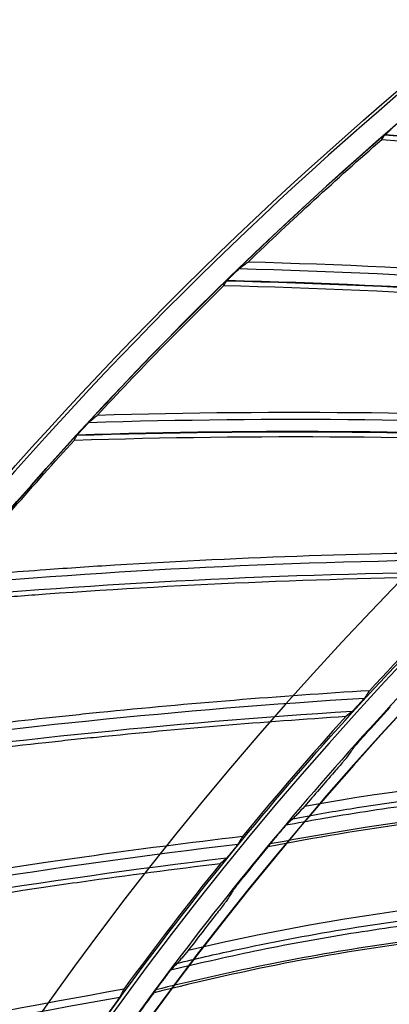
# Model space of a CAD drawing. Header units: centimetres. Extents: x 8435 to 34224, y 15581 to 23928.
# Tile 817 of 1056: x 14687.27 to 14690.39, y 23905.43 to 23913.74. Entities that reach past the tile are written whole.
import ezdxf

# ---------------------------------------------------------------- set-up
doc = ezdxf.new("R2010")
doc.units = ezdxf.units.CM
doc.header["$LTSCALE"] = 0.2
doc.layers.add('1', color=7, linetype='Continuous', true_color=0xffffff)

# ---------------------------------------------------------------- blocks, each defined once
blk = doc.blocks.new('A$C992146fe')
at = {"layer": '1', "color": 0, "linetype": 'Continuous', "extrusion": (0, 0, -1)}
for radius in [59.146, 58.16, 57.606, 57.6]:
    blk.add_circle((-566.677, 326.301), radius, dxfattribs=at)
for centre, radius, start, end in [((-566.657, 326.301), 65.216, 23.94849, 70.83515), ((-566.657, 326.301), 64.8, 36.87256, 58.03345), ((-526.701, 252.031), 115.962, 85.0541, 89.66957), ((-530.928, 249.907), 115.962, 81.83982, 86.45528), ((-535.268, 248.024), 115.962, 78.62553, 83.24102), ((-539.706, 246.387), 115.962, 75.41124, 80.0269)]:
    blk.add_arc(centre, radius, start, end, dxfattribs=at)
at = {"layer": '1', "color": 0, "linetype": 'Continuous'}
for centre, radius, start, end in [((566.657, 326.301), 65.162, 121.95392, 143.14006), ((566.657, 326.301), 64.796, 121.96686, 143.12713), ((514.825, 259.773), 115.75, 80.79642, 85.40484), ((514.825, 259.773), 115.759, 80.79138, 85.40124), ((518.637, 256.971), 115.962, 83.90225, 88.51733), ((518.637, 256.971), 115.75, 84.01107, 88.61913), ((518.637, 256.971), 115.759, 84.00604, 88.61553), ((522.6, 254.388), 115.962, 87.11652, 91.73161), ((522.6, 254.388), 115.75, 87.22529, 91.83341), ((522.6, 254.388), 115.759, 87.22026, 91.82981), ((526.701, 252.031), 115.75, 90.43922, 95.0477), ((530.928, 249.907), 115.75, 93.65352, 98.26198), ((535.268, 248.024), 115.75, 96.86777, 101.47627)]:
    blk.add_arc(centre, radius, start, end, dxfattribs=at)
for points, knots in [([(624.857, 326.301), (624.857, 328.223), (624.762, 330.138), (624.383, 333.958), (624.098, 335.86), (622.977, 341.462), (621.873, 345.087), (619.685, 350.361), (618.862, 352.1), (617.053, 355.475), (616.072, 357.106), (612.907, 361.834), (610.5, 364.768), (606.433, 368.83), (605.008, 370.119), (602.065, 372.53), (600.541, 373.658), (597.389, 375.762), (595.761, 376.737), (592.4, 378.533), (590.656, 379.357), (585.357, 381.547), (581.728, 382.644), (574.279, 384.124), (570.423, 384.503), (562.822, 384.498), (559.05, 384.127), (553.436, 383.011), (551.564, 382.542), (547.912, 381.432), (546.124, 380.791), (540.872, 378.614), (537.512, 376.823), (531.127, 372.556), (528.194, 370.144), (524.172, 366.123), (522.894, 364.715), (520.468, 361.762), (519.32, 360.213), (516.144, 355.459), (514.358, 352.117), (512.171, 346.846), (511.523, 345.038), (510.409, 341.37), (509.947, 339.523), (508.836, 333.94), (508.46, 330.166), (508.456, 324.423), (508.55, 322.501), (508.923, 318.712), (509.201, 316.836), (509.938, 313.119), (510.397, 311.278), (511.5, 307.633), (512.147, 305.818), (514.341, 300.515), (516.129, 297.171), (519.287, 292.434), (520.42, 290.902), (522.851, 287.935), (524.139, 286.513), (528.17, 282.478), (531.097, 280.071), (535.849, 276.887), (537.503, 275.893), (540.87, 274.09), (542.588, 273.277), (547.839, 271.097), (551.472, 269.985), (559.009, 268.478), (562.79, 268.106), (568.476, 268.098), (570.374, 268.188), (574.175, 268.557), (576.084, 268.838), (581.697, 269.948), (585.325, 271.045), (590.597, 273.218), (592.332, 274.034), (595.718, 275.839), (597.353, 276.817), (602.091, 279.975), (605.028, 282.374), (609.092, 286.424), (610.388, 287.85), (612.809, 290.791), (613.941, 292.314), (616.051, 295.461), (617.029, 297.086), (618.83, 300.439), (619.656, 302.175), (621.864, 307.483), (622.973, 311.125), (624.099, 316.741), (624.384, 318.646), (624.762, 322.463), (624.857, 324.379), (624.857, 326.301)], [0, 0, 0, 0, 0.015625, 0.015625, 0.03125, 0.03125, 0.0625, 0.0625, 0.078125, 0.078125, 0.09375, 0.09375, 0.125, 0.125, 0.140625, 0.140625, 0.15625, 0.15625, 0.171875, 0.171875, 0.1875, 0.1875, 0.21875, 0.21875, 0.25, 0.25, 0.28125, 0.28125, 0.296875, 0.296875, 0.3125, 0.3125, 0.34375, 0.34375, 0.375, 0.375, 0.390625, 0.390625, 0.40625, 0.40625, 0.4375, 0.4375, 0.453125, 0.453125, 0.46875, 0.46875, 0.5, 0.5, 0.515625, 0.515625, 0.53125, 0.53125, 0.546875, 0.546875, 0.5625, 0.5625, 0.59375, 0.59375, 0.609375, 0.609375, 0.625, 0.625, 0.65625, 0.65625, 0.671875, 0.671875, 0.6875, 0.6875, 0.71875, 0.71875, 0.75, 0.75, 0.765625, 0.765625, 0.78125, 0.78125, 0.8125, 0.8125, 0.828125, 0.828125, 0.84375, 0.84375, 0.875, 0.875, 0.890625, 0.890625, 0.90625, 0.90625, 0.921875, 0.921875, 0.9375, 0.9375, 0.96875, 0.96875, 0.984375, 0.984375, 1, 1, 1, 1]), ([(624.457, 326.301), (624.457, 324.392), (624.363, 322.49), (623.987, 318.698), (623.704, 316.807), (622.586, 311.229), (621.485, 307.612), (619.292, 302.341), (618.472, 300.616), (616.683, 297.287), (615.712, 295.673), (613.616, 292.547), (612.491, 291.035), (610.088, 288.114), (608.801, 286.698), (604.764, 282.676), (601.848, 280.293), (597.142, 277.157), (595.518, 276.185), (592.155, 274.394), (590.433, 273.583), (585.196, 271.424), (581.593, 270.335), (576.02, 269.233), (574.124, 268.954), (570.349, 268.587), (568.464, 268.498), (562.817, 268.506), (559.061, 268.875), (551.576, 270.373), (547.969, 271.476), (542.753, 273.642), (541.048, 274.449), (537.703, 276.24), (536.061, 277.227), (531.341, 280.388), (528.434, 282.779), (524.431, 286.787), (523.152, 288.199), (520.738, 291.145), (519.613, 292.667), (516.476, 297.371), (514.701, 300.693), (512.522, 305.959), (511.879, 307.761), (510.784, 311.382), (510.328, 313.21), (509.596, 316.901), (509.32, 318.764), (508.95, 322.527), (508.856, 324.436), (508.86, 330.139), (509.234, 333.888), (510.337, 339.432), (510.796, 341.267), (511.902, 344.909), (512.546, 346.705), (514.717, 351.939), (516.491, 355.258), (519.645, 359.98), (520.786, 361.518), (523.195, 364.451), (524.464, 365.849), (528.459, 369.842), (531.371, 372.238), (537.713, 376.476), (541.049, 378.255), (546.265, 380.417), (548.041, 381.053), (551.667, 382.155), (553.527, 382.621), (559.102, 383.73), (562.848, 384.098), (570.397, 384.103), (574.227, 383.727), (581.624, 382.256), (585.229, 381.167), (590.491, 378.992), (592.223, 378.174), (595.561, 376.39), (597.178, 375.422), (600.308, 373.333), (601.822, 372.212), (604.745, 369.818), (606.16, 368.538), (610.199, 364.503), (612.589, 361.59), (615.733, 356.894), (616.707, 355.275), (618.503, 351.923), (619.321, 350.195), (621.494, 344.958), (622.59, 341.358), (623.704, 335.794), (623.987, 333.905), (624.363, 330.112), (624.457, 328.209), (624.457, 326.301)], [0, 0, 0, 0, 0.015625, 0.015625, 0.03125, 0.03125, 0.0625, 0.0625, 0.078125, 0.078125, 0.09375, 0.09375, 0.109375, 0.109375, 0.125, 0.125, 0.15625, 0.15625, 0.171875, 0.171875, 0.1875, 0.1875, 0.21875, 0.21875, 0.234375, 0.234375, 0.25, 0.25, 0.28125, 0.28125, 0.3125, 0.3125, 0.328125, 0.328125, 0.34375, 0.34375, 0.375, 0.375, 0.390625, 0.390625, 0.40625, 0.40625, 0.4375, 0.4375, 0.453125, 0.453125, 0.46875, 0.46875, 0.484375, 0.484375, 0.5, 0.5, 0.53125, 0.53125, 0.546875, 0.546875, 0.5625, 0.5625, 0.59375, 0.59375, 0.609375, 0.609375, 0.625, 0.625, 0.65625, 0.65625, 0.6875, 0.6875, 0.703125, 0.703125, 0.71875, 0.71875, 0.75, 0.75, 0.78125, 0.78125, 0.8125, 0.8125, 0.828125, 0.828125, 0.84375, 0.84375, 0.859375, 0.859375, 0.875, 0.875, 0.90625, 0.90625, 0.921875, 0.921875, 0.9375, 0.9375, 0.96875, 0.96875, 0.984375, 0.984375, 1, 1, 1, 1]), ([(617.857, 326.301), (617.857, 329.683), (617.525, 333.009), (616.55, 337.917), (616.145, 339.539), (615.17, 342.756), (614.598, 344.354), (612.671, 349.005), (611.098, 351.945), (608.311, 356.12), (607.307, 357.476), (605.166, 360.085), (604.039, 361.327), (600.496, 364.869), (597.918, 366.989), (593.721, 369.796), (592.266, 370.668), (589.31, 372.247), (587.801, 372.961), (584.721, 374.237), (583.15, 374.801), (579.945, 375.775), (578.302, 376.187), (573.346, 377.174), (570.023, 377.499), (565.015, 377.502), (563.341, 377.421), (559.985, 377.092), (558.312, 376.844), (553.387, 375.864), (550.196, 374.898), (545.547, 372.976), (544.012, 372.251), (541.046, 370.666), (539.611, 369.806), (535.449, 367.027), (532.863, 364.911), (528.081, 360.135), (525.958, 357.543), (523.176, 353.385), (522.315, 351.953), (520.729, 348.992), (520.003, 347.457), (518.074, 342.804), (517.105, 339.612), (515.794, 333.053), (515.458, 329.66), (515.456, 322.977), (515.779, 319.657), (516.759, 314.707), (517.17, 313.061), (518.143, 309.851), (518.705, 308.279), (519.979, 305.197), (520.691, 303.688), (522.266, 300.734), (523.134, 299.283), (525.942, 295.075), (528.06, 292.495), (531.597, 288.951), (532.837, 287.824), (535.439, 285.684), (536.799, 284.675), (540.975, 281.881), (543.914, 280.307), (548.557, 278.378), (550.153, 277.804), (553.374, 276.825), (554.997, 276.418), (559.906, 275.438), (563.229, 275.104), (569.981, 275.097), (573.323, 275.427), (578.23, 276.398), (579.851, 276.801), (583.064, 277.772), (584.663, 278.342), (589.322, 280.268), (592.265, 281.838), (597.829, 285.546), (600.467, 287.706), (605.198, 292.43), (607.318, 295.005), (610.125, 299.193), (610.999, 300.648), (612.584, 303.607), (613.299, 305.116), (615.218, 309.736), (616.2, 312.946), (617.525, 319.571), (617.857, 322.918), (617.857, 326.301)], [0, 0, 0, 0, 0.03125, 0.03125, 0.046875, 0.046875, 0.0625, 0.0625, 0.09375, 0.09375, 0.109375, 0.109375, 0.125, 0.125, 0.15625, 0.15625, 0.171875, 0.171875, 0.1875, 0.1875, 0.203125, 0.203125, 0.21875, 0.21875, 0.25, 0.25, 0.265625, 0.265625, 0.28125, 0.28125, 0.3125, 0.3125, 0.328125, 0.328125, 0.34375, 0.34375, 0.375, 0.375, 0.40625, 0.40625, 0.421875, 0.421875, 0.4375, 0.4375, 0.46875, 0.46875, 0.5, 0.5, 0.53125, 0.53125, 0.546875, 0.546875, 0.5625, 0.5625, 0.578125, 0.578125, 0.59375, 0.59375, 0.625, 0.625, 0.640625, 0.640625, 0.65625, 0.65625, 0.6875, 0.6875, 0.703125, 0.703125, 0.71875, 0.71875, 0.75, 0.75, 0.78125, 0.78125, 0.796875, 0.796875, 0.8125, 0.8125, 0.84375, 0.84375, 0.875, 0.875, 0.90625, 0.90625, 0.921875, 0.921875, 0.9375, 0.9375, 0.96875, 0.96875, 1, 1, 1, 1]), ([(617.457, 326.301), (617.457, 322.944), (617.128, 319.623), (615.813, 313.05), (614.839, 309.865), (612.935, 305.282), (612.225, 303.784), (610.653, 300.849), (609.785, 299.405), (607, 295.249), (604.897, 292.694), (600.203, 288.008), (597.585, 285.864), (592.065, 282.186), (589.145, 280.627), (584.523, 278.717), (582.936, 278.151), (579.748, 277.188), (578.139, 276.788), (573.27, 275.824), (569.955, 275.497), (563.256, 275.504), (559.959, 275.836), (555.088, 276.808), (553.477, 277.212), (550.282, 278.183), (548.698, 278.752), (544.092, 280.666), (541.176, 282.228), (537.032, 285), (535.683, 286.001), (533.101, 288.125), (531.871, 289.242), (528.362, 292.759), (526.26, 295.319), (523.474, 299.494), (522.613, 300.934), (521.05, 303.865), (520.344, 305.362), (519.08, 308.42), (518.522, 309.98), (517.557, 313.164), (517.149, 314.798), (516.176, 319.709), (515.856, 323.004), (515.858, 329.634), (516.192, 333.001), (517.492, 339.508), (518.453, 342.675), (520.367, 347.292), (521.088, 348.815), (522.661, 351.752), (523.515, 353.174), (526.276, 357.299), (528.383, 359.87), (533.127, 364.61), (535.693, 366.709), (539.822, 369.466), (541.246, 370.32), (544.189, 371.892), (545.712, 372.611), (550.324, 374.518), (553.491, 375.477), (558.378, 376.449), (560.037, 376.695), (563.367, 377.022), (565.028, 377.102), (569.997, 377.099), (573.293, 376.776), (578.211, 375.798), (579.841, 375.388), (583.021, 374.422), (584.58, 373.863), (587.636, 372.596), (589.134, 371.888), (592.066, 370.321), (593.509, 369.456), (597.674, 366.671), (600.231, 364.568), (603.747, 361.053), (604.865, 359.821), (606.989, 357.232), (607.986, 355.887), (610.751, 351.745), (612.311, 348.827), (614.224, 344.213), (614.791, 342.627), (615.758, 339.436), (616.16, 337.826), (617.128, 332.957), (617.457, 329.657), (617.457, 326.301)], [0, 0, 0, 0, 0.03125, 0.03125, 0.0625, 0.0625, 0.078125, 0.078125, 0.09375, 0.09375, 0.125, 0.125, 0.15625, 0.15625, 0.1875, 0.1875, 0.203125, 0.203125, 0.21875, 0.21875, 0.25, 0.25, 0.28125, 0.28125, 0.296875, 0.296875, 0.3125, 0.3125, 0.34375, 0.34375, 0.359375, 0.359375, 0.375, 0.375, 0.40625, 0.40625, 0.421875, 0.421875, 0.4375, 0.4375, 0.453125, 0.453125, 0.46875, 0.46875, 0.5, 0.5, 0.53125, 0.53125, 0.5625, 0.5625, 0.578125, 0.578125, 0.59375, 0.59375, 0.625, 0.625, 0.65625, 0.65625, 0.671875, 0.671875, 0.6875, 0.6875, 0.71875, 0.71875, 0.734375, 0.734375, 0.75, 0.75, 0.78125, 0.78125, 0.796875, 0.796875, 0.8125, 0.8125, 0.828125, 0.828125, 0.84375, 0.84375, 0.875, 0.875, 0.890625, 0.890625, 0.90625, 0.90625, 0.9375, 0.9375, 0.953125, 0.953125, 0.96875, 0.96875, 1, 1, 1, 1]), ([(524.098, 375.151), (524.099, 375.152), (524.1, 375.153), (524.104, 375.157), (524.108, 375.161), (524.117, 375.17), (524.125, 375.176), (524.143, 375.193), (524.155, 375.204), (524.181, 375.226), (524.195, 375.238), (524.208, 375.25)], [0, 0, 0, 0, 0.110679, 0.110679, 0.25035, 0.25035, 0.445457, 0.445457, 0.714446, 0.714446, 1, 1, 1, 1]), ([(521.649, 372.904), (521.655, 372.909), (521.661, 372.913), (521.672, 372.922), (521.678, 372.926), (521.69, 372.935), (521.696, 372.939), (521.708, 372.948), (521.714, 372.952), (521.726, 372.961), (521.731, 372.965), (521.743, 372.974), (521.749, 372.978), (521.767, 372.991), (521.779, 373), (521.79, 373.009)], [0, 0, 0, 0, 0.125, 0.125, 0.25, 0.25, 0.375, 0.375, 0.5, 0.5, 0.625, 0.625, 0.75, 0.75, 1, 1, 1, 1]), ([(521.426, 372.688), (521.427, 372.689), (521.428, 372.69), (521.432, 372.694), (521.435, 372.698), (521.444, 372.708), (521.451, 372.715), (521.469, 372.732), (521.48, 372.744), (521.504, 372.767), (521.517, 372.78), (521.53, 372.793)], [0, 0, 0, 0, 0.110639, 0.110639, 0.250305, 0.250305, 0.445396, 0.445396, 0.714361, 0.714361, 1, 1, 1, 1]), ([(521.53, 372.793), (521.531, 372.794), (521.532, 372.794), (521.534, 372.796), (521.535, 372.797), (521.537, 372.799), (521.538, 372.8), (521.54, 372.802), (521.541, 372.803), (521.543, 372.805), (521.544, 372.806), (521.546, 372.807), (521.547, 372.808), (521.549, 372.811), (521.551, 372.813), (521.553, 372.815)], [0, 0, 0, 0, 0.125, 0.125, 0.25, 0.25, 0.375, 0.375, 0.5, 0.5, 0.625, 0.625, 0.75, 0.75, 1, 1, 1, 1]), ([(521.553, 372.815), (521.555, 372.816), (521.557, 372.818), (521.574, 372.834), (521.589, 372.849), (521.612, 372.871), (521.621, 372.879), (521.634, 372.891), (521.639, 372.896), (521.646, 372.901), (521.648, 372.903), (521.649, 372.904)], [0, 0, 0, 0, 0.040774, 0.040774, 0.428545, 0.428545, 0.675007, 0.675007, 0.863437, 0.863437, 1, 1, 1, 1]), ([(610.877, 326.301), (610.877, 323.379), (610.591, 320.505), (609.747, 316.262), (609.397, 314.86), (608.553, 312.078), (608.059, 310.699), (606.394, 306.685), (605.035, 304.143), (602.622, 300.532), (601.751, 299.356), (599.904, 297.108), (598.932, 296.038), (595.873, 292.982), (593.645, 291.15), (590.01, 288.721), (588.758, 287.972), (586.208, 286.611), (584.905, 285.996), (582.244, 284.894), (580.886, 284.407), (578.113, 283.566), (576.69, 283.209), (572.418, 282.361), (569.551, 282.081), (563.777, 282.08), (560.846, 282.369), (555.182, 283.498), (552.425, 284.333), (548.402, 285.998), (547.076, 286.625), (544.52, 287.993), (543.283, 288.736), (539.691, 291.136), (537.448, 292.973), (533.325, 297.097), (531.497, 299.329), (529.094, 302.923), (528.35, 304.163), (526.979, 306.726), (526.353, 308.05), (524.692, 312.063), (523.856, 314.818), (523.008, 319.073), (522.792, 320.519), (522.507, 323.416), (522.437, 324.861), (522.437, 329.185), (522.717, 332.055), (523.567, 336.339), (523.922, 337.756), (524.761, 340.523), (525.248, 341.88), (526.349, 344.541), (526.964, 345.845), (528.328, 348.399), (529.08, 349.657), (531.501, 353.281), (533.33, 355.507), (537.408, 359.591), (539.683, 361.46), (544.486, 364.67), (547.025, 366.03), (551.043, 367.697), (552.423, 368.193), (555.199, 369.035), (556.599, 369.386), (560.836, 370.23), (563.713, 370.519), (569.551, 370.522), (572.422, 370.238), (576.661, 369.398), (578.063, 369.049), (580.843, 368.209), (582.223, 367.716), (586.238, 366.055), (588.779, 364.699), (592.386, 362.294), (593.56, 361.426), (595.813, 359.58), (596.885, 358.608), (599.946, 355.551), (601.778, 353.327), (604.206, 349.702), (604.96, 348.448), (606.325, 345.897), (606.941, 344.595), (608.046, 341.936), (608.534, 340.579), (609.377, 337.811), (609.735, 336.393), (610.591, 332.11), (610.877, 329.222), (610.877, 326.301)], [0, 0, 0, 0, 0.03125, 0.03125, 0.046875, 0.046875, 0.0625, 0.0625, 0.09375, 0.09375, 0.109375, 0.109375, 0.125, 0.125, 0.15625, 0.15625, 0.171875, 0.171875, 0.1875, 0.1875, 0.203125, 0.203125, 0.21875, 0.21875, 0.25, 0.25, 0.28125, 0.28125, 0.3125, 0.3125, 0.328125, 0.328125, 0.34375, 0.34375, 0.375, 0.375, 0.40625, 0.40625, 0.421875, 0.421875, 0.4375, 0.4375, 0.46875, 0.46875, 0.484375, 0.484375, 0.5, 0.5, 0.53125, 0.53125, 0.546875, 0.546875, 0.5625, 0.5625, 0.578125, 0.578125, 0.59375, 0.59375, 0.625, 0.625, 0.65625, 0.65625, 0.6875, 0.6875, 0.703125, 0.703125, 0.71875, 0.71875, 0.75, 0.75, 0.78125, 0.78125, 0.796875, 0.796875, 0.8125, 0.8125, 0.84375, 0.84375, 0.859375, 0.859375, 0.875, 0.875, 0.90625, 0.90625, 0.921875, 0.921875, 0.9375, 0.9375, 0.953125, 0.953125, 0.96875, 0.96875, 1, 1, 1, 1]), ([(519.016, 370.213), (519.018, 370.214), (519.019, 370.216), (519.035, 370.233), (519.05, 370.249), (519.072, 370.272), (519.08, 370.281), (519.093, 370.294), (519.097, 370.298), (519.103, 370.304), (519.105, 370.306), (519.107, 370.307)], [0, 0, 0, 0, 0.040774, 0.040774, 0.428545, 0.428545, 0.675007, 0.675007, 0.863437, 0.863437, 1, 1, 1, 1]), ([(519.107, 370.307), (519.112, 370.312), (519.118, 370.317), (519.129, 370.326), (519.135, 370.331), (519.146, 370.34), (519.152, 370.345), (519.163, 370.354), (519.169, 370.359), (519.18, 370.368), (519.186, 370.373), (519.197, 370.382), (519.203, 370.387), (519.219, 370.401), (519.231, 370.41), (519.242, 370.42)], [0, 0, 0, 0, 0.125, 0.125, 0.25, 0.25, 0.375, 0.375, 0.5, 0.5, 0.625, 0.625, 0.75, 0.75, 1, 1, 1, 1]), ([(518.896, 370.079), (518.897, 370.08), (518.898, 370.081), (518.902, 370.086), (518.905, 370.089), (518.913, 370.099), (518.92, 370.107), (518.936, 370.125), (518.947, 370.137), (518.97, 370.163), (518.982, 370.176), (518.994, 370.189)], [0, 0, 0, 0, 0.110639, 0.110639, 0.250305, 0.250305, 0.445396, 0.445396, 0.714361, 0.714361, 1, 1, 1, 1]), ([(518.994, 370.189), (518.995, 370.19), (518.996, 370.191), (518.998, 370.193), (518.999, 370.194), (519.001, 370.196), (519.002, 370.197), (519.003, 370.199), (519.004, 370.2), (519.006, 370.202), (519.007, 370.203), (519.009, 370.205), (519.01, 370.206), (519.013, 370.209), (519.014, 370.211), (519.016, 370.213)], [0, 0, 0, 0, 0.125, 0.125, 0.25, 0.25, 0.375, 0.375, 0.5, 0.5, 0.625, 0.625, 0.75, 0.75, 1, 1, 1, 1]), ([(610.457, 326.301), (610.457, 329.194), (610.173, 332.04), (609.339, 336.238), (608.992, 337.626), (608.159, 340.377), (607.669, 341.745), (606.02, 345.723), (604.675, 348.239), (601.497, 353), (599.646, 355.254), (595.605, 359.295), (593.4, 361.108), (589.809, 363.51), (588.565, 364.255), (586.036, 365.606), (584.745, 366.217), (582.11, 367.309), (580.766, 367.791), (578.024, 368.624), (576.619, 368.977), (572.379, 369.821), (569.537, 370.099), (565.252, 370.101), (563.82, 370.032), (560.949, 369.751), (559.518, 369.539), (555.305, 368.701), (552.575, 367.874), (548.598, 366.23), (547.285, 365.61), (544.747, 364.254), (543.52, 363.518), (539.959, 361.14), (537.747, 359.331), (533.657, 355.245), (531.84, 353.028), (529.46, 349.471), (528.724, 348.245), (527.367, 345.712), (526.746, 344.399), (525.096, 340.419), (524.267, 337.688), (523.146, 332.077), (522.858, 329.174), (522.856, 323.458), (523.132, 320.617), (523.971, 316.383), (524.323, 314.974), (525.155, 312.229), (525.636, 310.884), (526.725, 308.247), (527.334, 306.956), (528.682, 304.429), (529.424, 303.187), (531.826, 299.588), (533.639, 297.381), (536.665, 294.349), (537.725, 293.385), (539.951, 291.554), (541.114, 290.691), (544.687, 288.301), (547.201, 286.954), (551.173, 285.304), (552.538, 284.814), (555.293, 283.976), (556.682, 283.628), (560.882, 282.789), (563.724, 282.504), (569.501, 282.498), (572.359, 282.78), (576.557, 283.61), (577.944, 283.956), (580.693, 284.785), (582.061, 285.273), (586.046, 286.921), (588.564, 288.265), (593.323, 291.436), (595.58, 293.284), (599.627, 297.325), (601.441, 299.528), (603.843, 303.111), (604.591, 304.356), (605.946, 306.887), (606.558, 308.178), (608.2, 312.13), (609.04, 314.876), (610.173, 320.543), (610.457, 323.407), (610.457, 326.301)], [0, 0, 0, 0, 0.03125, 0.03125, 0.046875, 0.046875, 0.0625, 0.0625, 0.09375, 0.09375, 0.125, 0.125, 0.15625, 0.15625, 0.171875, 0.171875, 0.1875, 0.1875, 0.203125, 0.203125, 0.21875, 0.21875, 0.25, 0.25, 0.265625, 0.265625, 0.28125, 0.28125, 0.3125, 0.3125, 0.328125, 0.328125, 0.34375, 0.34375, 0.375, 0.375, 0.40625, 0.40625, 0.421875, 0.421875, 0.4375, 0.4375, 0.46875, 0.46875, 0.5, 0.5, 0.53125, 0.53125, 0.546875, 0.546875, 0.5625, 0.5625, 0.578125, 0.578125, 0.59375, 0.59375, 0.625, 0.625, 0.640625, 0.640625, 0.65625, 0.65625, 0.6875, 0.6875, 0.703125, 0.703125, 0.71875, 0.71875, 0.75, 0.75, 0.78125, 0.78125, 0.796875, 0.796875, 0.8125, 0.8125, 0.84375, 0.84375, 0.875, 0.875, 0.90625, 0.90625, 0.921875, 0.921875, 0.9375, 0.9375, 0.96875, 0.96875, 1, 1, 1, 1]), ([(525.704, 367.701), (525.632, 367.63), (525.56, 367.559), (524.928, 366.927), (524.379, 366.355), (523.841, 365.771)], [0, 0, 0, 0, 0.11316, 0.11316, 1, 1, 1, 1]), ([(523.768, 365.658), (523.767, 365.657), (523.765, 365.654), (523.759, 365.647), (523.755, 365.642), (523.744, 365.629), (523.735, 365.62), (523.715, 365.597), (523.702, 365.583), (523.686, 365.566), (523.684, 365.563), (523.681, 365.56)], [0, 0, 0, 0, 0.166591, 0.166591, 0.331277, 0.331277, 0.583798, 0.583798, 0.937416, 0.937416, 1, 1, 1, 1]), ([(523.841, 365.771), (523.835, 365.762), (523.829, 365.752), (523.819, 365.738), (523.816, 365.733), (523.81, 365.724), (523.807, 365.719), (523.801, 365.71), (523.798, 365.705), (523.792, 365.696), (523.789, 365.691), (523.783, 365.681), (523.78, 365.677), (523.774, 365.667), (523.771, 365.663), (523.768, 365.658)], [0, 0, 0, 0, 0.25, 0.25, 0.375, 0.375, 0.5, 0.5, 0.625, 0.625, 0.75, 0.75, 0.875, 0.875, 1, 1, 1, 1]), ([(523.66, 365.536), (523.644, 365.519), (523.628, 365.502), (523.602, 365.474), (523.592, 365.463), (523.576, 365.446), (523.569, 365.439), (523.56, 365.43), (523.557, 365.427), (523.554, 365.423), (523.553, 365.423), (523.553, 365.422)], [0, 0, 0, 0, 0.352962, 0.352962, 0.610698, 0.610698, 0.793362, 0.793362, 0.932722, 0.932722, 1, 1, 1, 1]), ([(523.681, 365.56), (523.68, 365.558), (523.678, 365.556), (523.675, 365.553), (523.674, 365.552), (523.672, 365.55), (523.671, 365.549), (523.67, 365.547), (523.669, 365.546), (523.667, 365.544), (523.666, 365.543), (523.664, 365.541), (523.663, 365.54), (523.661, 365.538), (523.66, 365.537), (523.66, 365.536)], [0, 0, 0, 0, 0.25, 0.25, 0.375, 0.375, 0.5, 0.5, 0.625, 0.625, 0.75, 0.75, 0.875, 0.875, 1, 1, 1, 1]), ([(523.555, 364.782), (523.557, 364.786), (523.563, 364.793), (523.58, 364.814), (523.593, 364.828), (523.627, 364.868), (523.65, 364.895), (523.701, 364.952), (523.729, 364.983), (523.756, 365.014)], [0, 0, 0, 0, 0.16075, 0.16075, 0.363419, 0.363419, 0.671916, 0.671916, 1, 1, 1, 1]), ([(523.447, 364.631), (523.444, 364.627), (523.438, 364.62), (523.421, 364.599), (523.409, 364.585), (523.376, 364.545), (523.352, 364.518), (523.302, 364.46), (523.275, 364.429), (523.248, 364.398)], [0, 0, 0, 0, 0.161229, 0.161229, 0.364317, 0.364317, 0.67274, 0.67274, 1, 1, 1, 1]), ([(532.069, 364.065), (531.621, 364.097), (531.172, 364.12), (530.207, 364.153), (529.69, 364.16), (528.658, 364.153), (528.142, 364.139), (527.111, 364.09), (526.595, 364.054), (525.567, 363.962), (525.054, 363.905), (524.03, 363.77), (523.52, 363.692), (522.817, 363.569), (522.623, 363.534), (522.43, 363.499)], [0, 0, 0, 0, 0.139222, 0.139222, 0.299179, 0.299179, 0.459136, 0.459136, 0.619094, 0.619094, 0.779053, 0.779053, 0.939011, 0.939011, 1, 1, 1, 1]), ([(522.547, 363.609), (522.87, 363.669), (523.194, 363.727), (524.751, 363.977), (525.993, 364.113), (528.868, 364.279), (530.505, 364.268), (532.135, 364.15)], [0, 0, 0, 0, 0.102459, 0.102459, 0.491028, 0.491028, 1, 1, 1, 1]), ([(531.76, 363.785), (530.162, 363.885), (528.554, 363.883), (526.127, 363.72), (525.322, 363.639), (523.721, 363.425), (522.926, 363.286), (522.132, 363.136)], [0, 0, 0, 0, 0.5, 0.5, 0.75, 0.75, 1, 1, 1, 1]), ([(531.801, 363.818), (530.366, 363.909), (528.927, 363.918), (526.244, 363.778), (525.001, 363.65), (523.231, 363.376), (522.698, 363.282), (522.166, 363.183)], [0, 0, 0, 0, 0.445318, 0.445318, 0.83222, 0.83222, 1, 1, 1, 1]), ([(522.745, 363.816), (522.703, 363.771), (522.664, 363.729), (522.611, 363.674), (522.594, 363.656), (522.569, 363.631), (522.561, 363.623), (522.553, 363.615)], [0, 0, 0, 0, 0.517276, 0.517276, 0.825009, 0.825009, 1, 1, 1, 1]), ([(522.342, 363.396), (522.359, 363.416), (522.376, 363.437), (522.4, 363.465), (522.408, 363.474), (522.421, 363.489), (522.426, 363.495), (522.433, 363.503), (522.436, 363.505), (522.438, 363.507), (522.438, 363.508), (522.439, 363.508)], [0, 0, 0, 0, 0.438122, 0.438122, 0.662374, 0.662374, 0.83869, 0.83869, 0.972359, 0.972359, 1, 1, 1, 1]), ([(522.543, 363.605), (522.523, 363.587), (522.503, 363.568), (522.468, 363.536), (522.453, 363.522), (522.439, 363.508)], [0, 0, 0, 0, 0.574876, 0.574876, 1, 1, 1, 1]), ([(521.695, 363.308), (521.689, 363.298), (521.684, 363.289), (521.676, 363.274), (521.673, 363.269), (521.667, 363.259), (521.664, 363.255), (521.659, 363.245), (521.656, 363.24), (521.65, 363.23), (521.648, 363.225), (521.642, 363.215), (521.639, 363.211), (521.634, 363.201), (521.631, 363.196), (521.628, 363.191)], [0, 0, 0, 0, 0.25, 0.25, 0.375, 0.375, 0.5, 0.5, 0.625, 0.625, 0.75, 0.75, 0.875, 0.875, 1, 1, 1, 1]), ([(522.342, 363.396), (522.336, 363.389), (522.33, 363.381), (522.309, 363.356), (522.294, 363.339), (522.27, 363.31), (522.26, 363.298), (522.25, 363.286)], [0, 0, 0, 0, 0.2033, 0.2033, 0.674817, 0.674817, 1, 1, 1, 1]), ([(521.628, 363.191), (521.628, 363.19), (521.626, 363.187), (521.62, 363.18), (521.616, 363.175), (521.606, 363.161), (521.598, 363.152), (521.579, 363.128), (521.567, 363.112), (521.552, 363.095), (521.55, 363.092), (521.548, 363.089)], [0, 0, 0, 0, 0.166597, 0.166597, 0.331289, 0.331289, 0.583814, 0.583814, 0.937424, 0.937424, 1, 1, 1, 1]), ([(522.147, 363.158), (522.149, 363.16), (522.151, 363.164), (522.159, 363.175), (522.165, 363.182), (522.181, 363.202), (522.193, 363.216), (522.219, 363.248), (522.234, 363.267), (522.25, 363.286)], [0, 0, 0, 0, 0.152613, 0.152613, 0.344422, 0.344422, 0.635103, 0.635103, 1, 1, 1, 1]), ([(521.527, 363.064), (521.513, 363.046), (521.498, 363.028), (521.474, 362.998), (521.464, 362.986), (521.449, 362.968), (521.443, 362.961), (521.434, 362.952), (521.431, 362.948), (521.428, 362.945), (521.427, 362.944), (521.427, 362.944)], [0, 0, 0, 0, 0.352937, 0.352937, 0.610672, 0.610672, 0.793346, 0.793346, 0.932717, 0.932717, 1, 1, 1, 1]), ([(521.548, 363.089), (521.546, 363.087), (521.544, 363.085), (521.542, 363.082), (521.541, 363.081), (521.539, 363.078), (521.538, 363.077), (521.537, 363.075), (521.536, 363.074), (521.534, 363.072), (521.533, 363.071), (521.532, 363.069), (521.531, 363.068), (521.529, 363.066), (521.528, 363.065), (521.527, 363.064)], [0, 0, 0, 0, 0.25, 0.25, 0.375, 0.375, 0.5, 0.5, 0.625, 0.625, 0.75, 0.75, 0.875, 0.875, 1, 1, 1, 1]), ([(521.535, 362.392), (521.537, 362.396), (521.543, 362.404), (521.559, 362.425), (521.57, 362.44), (521.602, 362.481), (521.624, 362.51), (521.672, 362.57), (521.697, 362.602), (521.723, 362.634)], [0, 0, 0, 0, 0.160766, 0.160766, 0.363443, 0.363443, 0.67192, 0.67192, 1, 1, 1, 1]), ([(530.076, 362.137), (529.626, 362.145), (529.177, 362.144), (528.211, 362.125), (527.695, 362.104), (526.664, 362.041), (526.15, 361.999), (525.123, 361.893), (524.61, 361.83), (523.588, 361.682), (523.079, 361.598), (522.064, 361.407), (521.559, 361.301), (520.864, 361.141), (520.672, 361.096), (520.481, 361.05)], [0, 0, 0, 0, 0.13926, 0.13926, 0.299217, 0.299217, 0.459174, 0.459174, 0.619132, 0.619132, 0.779091, 0.779091, 0.939049, 0.939049, 1, 1, 1, 1]), ([(520.592, 361.167), (520.911, 361.244), (521.232, 361.319), (522.772, 361.653), (524.006, 361.856), (526.868, 362.177), (528.503, 362.255), (530.137, 362.226)], [0, 0, 0, 0, 0.102406, 0.102406, 0.49098, 0.49098, 1, 1, 1, 1]), ([(521.435, 362.235), (521.433, 362.231), (521.427, 362.224), (521.412, 362.202), (521.4, 362.187), (521.369, 362.146), (521.347, 362.117), (521.3, 362.057), (521.275, 362.025), (521.249, 361.992)], [0, 0, 0, 0, 0.161247, 0.161247, 0.364348, 0.364348, 0.672754, 0.672754, 1, 1, 1, 1]), ([(529.782, 361.841), (528.181, 361.854), (526.576, 361.765), (524.161, 361.471), (523.361, 361.347), (521.774, 361.046), (520.988, 360.864), (520.204, 360.671)], [0, 0, 0, 0, 0.5, 0.5, 0.75, 0.75, 1, 1, 1, 1]), ([(529.821, 361.876), (528.384, 361.889), (526.946, 361.82), (524.275, 361.535), (523.04, 361.34), (521.288, 360.971), (520.761, 360.848), (520.235, 360.72)], [0, 0, 0, 0, 0.445349, 0.445349, 0.832256, 0.832256, 1, 1, 1, 1]), ([(520.779, 361.383), (520.739, 361.336), (520.703, 361.293), (520.653, 361.235), (520.636, 361.216), (520.613, 361.19), (520.605, 361.181), (520.598, 361.173)], [0, 0, 0, 0, 0.517274, 0.517274, 0.82501, 0.82501, 1, 1, 1, 1]), ([(520.399, 360.943), (520.415, 360.964), (520.431, 360.985), (520.453, 361.014), (520.461, 361.024), (520.473, 361.039), (520.478, 361.045), (520.485, 361.054), (520.487, 361.057), (520.489, 361.059), (520.489, 361.059), (520.49, 361.06)], [0, 0, 0, 0, 0.438114, 0.438114, 0.662369, 0.662369, 0.838686, 0.838686, 0.972358, 0.972358, 1, 1, 1, 1]), ([(520.217, 360.695), (520.219, 360.697), (520.221, 360.701), (520.229, 360.712), (520.234, 360.719), (520.249, 360.74), (520.26, 360.755), (520.284, 360.788), (520.299, 360.808), (520.313, 360.827)], [0, 0, 0, 0, 0.152611, 0.152611, 0.34442, 0.34442, 0.635106, 0.635106, 1, 1, 1, 1]), ([(520.399, 360.943), (520.393, 360.935), (520.387, 360.927), (520.368, 360.901), (520.355, 360.883), (520.332, 360.852), (520.322, 360.84), (520.313, 360.827)], [0, 0, 0, 0, 0.203295, 0.203295, 0.674816, 0.674816, 1, 1, 1, 1]), ([(519.691, 360.729), (519.686, 360.719), (519.681, 360.709), (519.674, 360.694), (519.671, 360.689), (519.666, 360.679), (519.663, 360.674), (519.658, 360.664), (519.656, 360.659), (519.651, 360.649), (519.648, 360.643), (519.643, 360.633), (519.641, 360.628), (519.636, 360.618), (519.633, 360.613), (519.631, 360.608)], [0, 0, 0, 0, 0.25, 0.25, 0.375, 0.375, 0.5, 0.5, 0.625, 0.625, 0.75, 0.75, 0.875, 0.875, 1, 1, 1, 1]), ([(519.537, 360.475), (519.524, 360.457), (519.51, 360.438), (519.487, 360.407), (519.478, 360.395), (519.464, 360.376), (519.458, 360.369), (519.451, 360.358), (519.448, 360.355), (519.445, 360.351), (519.444, 360.351), (519.444, 360.35)], [0, 0, 0, 0, 0.352994, 0.352994, 0.610729, 0.610729, 0.793382, 0.793382, 0.932727, 0.932727, 1, 1, 1, 1]), ([(519.556, 360.502), (519.555, 360.5), (519.553, 360.498), (519.551, 360.494), (519.55, 360.493), (519.548, 360.491), (519.548, 360.49), (519.546, 360.488), (519.545, 360.486), (519.544, 360.484), (519.543, 360.483), (519.541, 360.481), (519.54, 360.48), (519.539, 360.478), (519.538, 360.477), (519.537, 360.475)], [0, 0, 0, 0, 0.25, 0.25, 0.375, 0.375, 0.5, 0.5, 0.625, 0.625, 0.75, 0.75, 0.875, 0.875, 1, 1, 1, 1]), ([(519.631, 360.608), (519.63, 360.607), (519.629, 360.604), (519.623, 360.596), (519.62, 360.591), (519.61, 360.577), (519.603, 360.567), (519.585, 360.542), (519.574, 360.526), (519.561, 360.508), (519.558, 360.505), (519.556, 360.502)], [0, 0, 0, 0, 0.166581, 0.166581, 0.331258, 0.331258, 0.583775, 0.583775, 0.937408, 0.937408, 1, 1, 1, 1])]:
    blk.add_open_spline(points, degree=3, knots=knots, dxfattribs=at)
for points in [[(524.05, 375.079), (524.066, 375.103), (524.082, 375.127), (524.098, 375.151)], [(521.79, 373.009), (522.529, 373.718), (523.282, 374.408), (524.05, 375.079)], [(524.05, 375.079), (527.105, 374.835), (530.161, 374.468), (533.217, 373.976)], [(531.056, 372.385), (527.96, 372.719), (524.872, 372.925), (521.79, 373.009)], [(519.242, 370.42), (519.94, 371.17), (520.654, 371.901), (521.382, 372.613)], [(521.382, 372.613), (521.397, 372.638), (521.412, 372.663), (521.426, 372.688)], [(521.382, 372.613), (524.446, 372.541), (527.517, 372.346), (530.596, 372.026)], [(528.528, 370.317), (525.418, 370.476), (522.323, 370.509), (519.242, 370.42)], [(516.843, 367.692), (517.494, 368.475), (518.167, 369.248), (518.857, 370.002)], [(518.857, 370.002), (521.92, 370.101), (524.997, 370.079), (528.089, 369.932)], [(518.857, 370.002), (518.87, 370.028), (518.883, 370.053), (518.896, 370.079)], [(526.121, 368.11), (523.917, 368.099), (521.724, 368.025), (519.541, 367.89)], [(518.372, 367.812), (517.862, 367.775), (517.352, 367.735), (516.843, 367.692)], [(519.541, 367.89), (519.151, 367.866), (518.762, 367.84), (518.372, 367.812)], [(518.372, 367.405), (520.803, 367.58), (523.246, 367.68), (525.704, 367.701)], [(516.481, 367.253), (516.796, 367.281), (517.426, 367.334), (518.057, 367.382), (518.372, 367.405)], [(523.841, 365.771), (522.313, 365.678), (520.793, 365.554), (519.279, 365.402)], [(523.756, 365.014), (523.9, 365.174), (524.046, 365.333), (524.192, 365.492)], [(518.372, 365.307), (517.112, 365.169), (515.855, 365.012), (514.6, 364.834)], [(519.279, 365.402), (519.128, 365.386), (518.826, 365.355), (518.523, 365.323), (518.372, 365.307)], [(519.236, 364.989), (520.634, 365.131), (522.037, 365.248), (523.447, 365.34)], [(523.447, 365.34), (522.849, 364.678), (522.265, 364), (521.695, 363.308)], [(523.553, 365.422), (523.517, 365.395), (523.482, 365.367), (523.447, 365.34)], [(518.372, 364.898), (518.516, 364.914), (518.804, 364.945), (519.092, 364.975), (519.236, 364.989)], [(514.264, 364.375), (514.947, 364.475), (516.315, 364.661), (517.686, 364.823), (518.372, 364.898)], [(523.555, 364.782), (523.519, 364.732), (523.483, 364.681), (523.447, 364.631)], [(532.292, 364.317), (529.112, 364.554), (525.887, 364.388), (522.745, 363.816)], [(523.248, 364.398), (523.079, 364.205), (522.911, 364.011), (522.745, 363.816)], [(522.543, 363.605), (522.546, 363.608), (522.549, 363.612), (522.553, 363.615)], [(521.695, 363.308), (520.801, 363.203), (519.911, 363.088), (519.023, 362.962)], [(522.147, 363.158), (522.142, 363.151), (522.137, 363.143), (522.132, 363.136)], [(521.723, 362.634), (521.859, 362.802), (521.995, 362.969), (522.132, 363.136)], [(518.372, 362.868), (516.413, 362.58), (514.463, 362.242), (512.522, 361.854)], [(519.023, 362.962), (518.915, 362.947), (518.697, 362.916), (518.48, 362.884), (518.372, 362.868)], [(518.979, 362.546), (519.759, 362.657), (520.542, 362.76), (521.326, 362.855)], [(521.326, 362.855), (520.766, 362.16), (520.22, 361.45), (519.691, 360.729)], [(521.427, 362.944), (521.393, 362.914), (521.36, 362.885), (521.326, 362.855)], [(518.372, 362.458), (518.574, 362.488), (518.777, 362.517), (518.979, 362.546)], [(512.212, 361.377), (514.255, 361.793), (516.309, 362.153), (518.372, 362.458)], [(530.285, 362.401), (527.096, 362.465), (523.885, 362.125), (520.779, 361.383)], [(521.535, 362.392), (521.501, 362.34), (521.468, 362.288), (521.435, 362.235)], [(521.249, 361.992), (521.091, 361.79), (520.934, 361.587), (520.779, 361.383)], [(520.588, 361.163), (520.555, 361.128), (520.522, 361.094), (520.49, 361.06)], [(520.588, 361.163), (520.591, 361.166), (520.594, 361.169), (520.598, 361.173)], [(519.691, 360.729), (516.623, 360.192), (513.598, 359.535), (510.613, 358.763)], [(519.822, 360.148), (519.949, 360.323), (520.076, 360.498), (520.204, 360.671)], [(520.217, 360.695), (520.213, 360.687), (520.208, 360.679), (520.204, 360.671)]]:
    blk.add_open_spline(points, degree=3, dxfattribs=at)

msp = doc.modelspace()

# ---------------------------------------------------------------- block references
at = {"xscale": 0.5, "yscale": 0.5, "zscale": 0.5}
msp.add_blockref('A$C992146fe', (14428.3007, 23725.1883), dxfattribs=at)

doc.saveas('drawing.dxf')
